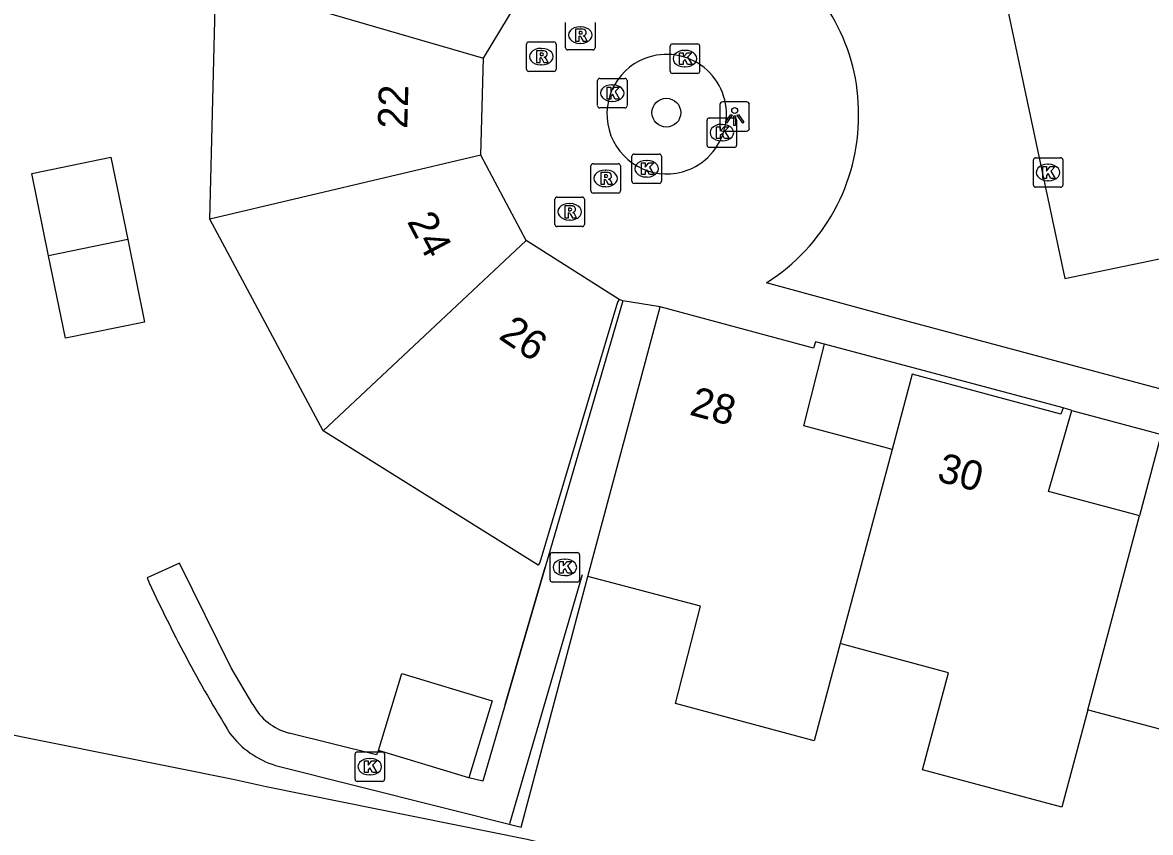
# Model space of a CAD drawing. Extents: x 162990 to 165007, y 383433 to 384336.
# Drawn here: x 163547.52 to 163585.79, y 383935.66 to 383963.14 of the extents above; entities that cross this region are included whole.
import ezdxf

# ---------------------------------------------------------------- set-up
doc = ezdxf.new("R2010")
doc.units = 0
for name, color, linetype in [('IMGEO_Boom', 7, 'Continuous'), ('IMGEO_Geluidsscherm', 7, 'Continuous'), ('IMGEO_Grasland_overig', 7, 'Continuous'), ('IMGEO_Hek', 7, 'Continuous'), ('IMGEO_Kolk', 7, 'Continuous'), ('IMGEO_Lichtpunt', 7, 'Continuous'), ('IMGEO_Muur', 7, 'Continuous'), ('IMGEO_Pand', 7, 'Continuous'), ('IMGEO_Pand_nummerreeks', 7, 'Continuous'), ('IMGEO_Rijbaan_lokaal_open', 7, 'Continuous'), ('IMGEO_Rioolput', 7, 'Continuous'), ('IMGEO_Voetpad_open', 7, 'Continuous')]:
    doc.layers.add(name, color=color, linetype=linetype)

msp = doc.modelspace()

# ---------------------------------------------------------------- linework, layer by layer
at = {"layer": 'IMGEO_Boom'}
msp.add_circle((163569.367, 383960.08), 0.489, dxfattribs=at)
at = {"layer": 'IMGEO_Geluidsscherm'}
msp.add_lwpolyline([(163555.79, 383937.222), (163564.646, 383935.431), (163579.692, 383931.881), (163589.465, 383929.727), (163599.072, 383927.517), (163605.168, 383926.118), (163613.02, 383923.823), (163634.587, 383917.404), (163655.721, 383911.082), (163672.29, 383906.041), (163680.003, 383903.652), (163680.457, 383903.531)], dxfattribs=at)
at = {"layer": 'IMGEO_Grasland_overig'}
msp.add_lwpolyline([(163443.216, 383956.832), (163466.917, 383952.997), (163487.883, 383949.526), (163505.529, 383947.116), (163506.203, 383946.946), (163536.04, 383941.212), (163554.665, 383937.466), (163555.79, 383937.222), (163564.646, 383935.431), (163579.692, 383931.881), (163589.465, 383929.727), (163599.072, 383927.517), (163605.168, 383926.118), (163613.02, 383923.823), (163634.587, 383917.404), (163655.721, 383911.082), (163672.29, 383906.041), (163680.003, 383903.652)], dxfattribs=at)
at = {"layer": 'IMGEO_Hek'}
msp.add_lwpolyline([(163465.44, 383953.242), (163487.883, 383949.526), (163505.529, 383947.116), (163506.203, 383946.946), (163536.04, 383941.212), (163554.665, 383937.466), (163555.79, 383937.222)], dxfattribs=at)
at = {"layer": 'IMGEO_Kolk'}
for p, q in [((163569.495, 383961.49), (163569.495, 383962.342)), ((163569.57, 383962.416), (163570.422, 383962.416)), ((163570.496, 383962.342), (163570.496, 383961.49)), ((163569.983, 383962.196), (163570.008, 383962.196)), ((163570.006, 383961.636), (163569.981, 383961.636)), ((163567.108, 383961.245), (163567.96, 383961.245)), ((163570.422, 383961.416), (163569.57, 383961.416)), ((163567.033, 383960.319), (163567.033, 383961.171)), ((163567.521, 383961.025), (163567.546, 383961.025)), ((163568.034, 383961.171), (163568.034, 383960.319)), ((163567.544, 383960.465), (163567.519, 383960.465)), ((163567.96, 383960.245), (163567.108, 383960.245)), ((163570.749, 383958.978), (163570.749, 383959.83)), ((163570.824, 383959.904), (163571.676, 383959.904)), ((163571.237, 383959.684), (163571.262, 383959.684)), ((163571.75, 383959.83), (163571.75, 383958.978)), ((163571.676, 383958.904), (163570.824, 383958.904)), ((163571.26, 383959.124), (163571.235, 383959.124)), ((163568.199, 383957.752), (163568.199, 383958.604)), ((163568.274, 383958.678), (163569.126, 383958.678)), ((163569.2, 383958.604), (163569.2, 383957.752)), ((163581.893, 383958.552), (163582.745, 383958.552)), ((163568.687, 383958.458), (163568.712, 383958.458)), ((163581.818, 383957.626), (163581.818, 383958.478)), ((163582.306, 383958.332), (163582.331, 383958.332)), ((163582.819, 383958.478), (163582.819, 383957.626)), ((163568.71, 383957.898), (163568.685, 383957.898)), ((163582.329, 383957.772), (163582.304, 383957.772)), ((163569.126, 383957.678), (163568.274, 383957.678)), ((163582.745, 383957.552), (163581.893, 383957.552)), ((163565.496, 383945.152), (163566.348, 383945.152)), ((163565.421, 383944.226), (163565.421, 383945.078)), ((163565.909, 383944.932), (163565.934, 383944.932)), ((163566.422, 383945.078), (163566.422, 383944.226)), ((163565.932, 383944.372), (163565.907, 383944.372)), ((163566.348, 383944.152), (163565.496, 383944.152)), ((163558.802, 383937.463), (163558.802, 383938.315)), ((163558.877, 383938.389), (163559.729, 383938.389)), ((163559.803, 383938.315), (163559.803, 383937.463)), ((163559.29, 383938.169), (163559.315, 383938.169)), ((163559.313, 383937.609), (163559.288, 383937.609)), ((163559.729, 383937.389), (163558.877, 383937.389))]:
    msp.add_line(p, q, dxfattribs=at)
for points in [[(163569.495, 383961.49), (163569.495, 383962.342)], [(163569.57, 383962.416), (163570.422, 383962.416)], [(163570.496, 383962.342), (163570.496, 383961.49)], [(163569.816, 383962.116), (163569.939, 383962.116), (163569.939, 383961.965), (163570.069, 383962.116), (163570.233, 383962.116), (163570.087, 383961.965), (163570.24, 383961.716), (163570.088, 383961.716), (163570.003, 383961.88), (163569.939, 383961.813), (163569.939, 383961.716), (163569.816, 383961.716), (163569.816, 383962.116)], [(163567.108, 383961.245), (163567.96, 383961.245)], [(163570.422, 383961.416), (163569.57, 383961.416)], [(163567.033, 383960.319), (163567.033, 383961.171)], [(163567.354, 383960.945), (163567.477, 383960.945), (163567.477, 383960.794), (163567.607, 383960.945), (163567.771, 383960.945), (163567.625, 383960.794), (163567.778, 383960.545), (163567.626, 383960.545), (163567.541, 383960.709), (163567.477, 383960.642), (163567.477, 383960.545), (163567.354, 383960.545), (163567.354, 383960.945)], [(163568.034, 383961.171), (163568.034, 383960.319)], [(163567.96, 383960.245), (163567.108, 383960.245)], [(163570.749, 383958.978), (163570.749, 383959.83)], [(163570.824, 383959.904), (163571.676, 383959.904)], [(163571.75, 383959.83), (163571.75, 383958.978)], [(163571.07, 383959.604), (163571.193, 383959.604), (163571.193, 383959.453), (163571.323, 383959.604), (163571.487, 383959.604), (163571.341, 383959.453), (163571.494, 383959.204), (163571.342, 383959.204), (163571.257, 383959.368), (163571.193, 383959.301), (163571.193, 383959.204), (163571.07, 383959.204), (163571.07, 383959.604)], [(163571.676, 383958.904), (163570.824, 383958.904)], [(163568.199, 383957.752), (163568.199, 383958.604)], [(163568.274, 383958.678), (163569.126, 383958.678)], [(163569.2, 383958.604), (163569.2, 383957.752)], [(163581.893, 383958.552), (163582.745, 383958.552)], [(163568.52, 383958.378), (163568.643, 383958.378), (163568.643, 383958.227), (163568.773, 383958.378), (163568.937, 383958.378), (163568.791, 383958.227), (163568.944, 383957.978), (163568.792, 383957.978), (163568.707, 383958.142), (163568.643, 383958.075), (163568.643, 383957.978), (163568.52, 383957.978), (163568.52, 383958.378)], [(163581.818, 383957.626), (163581.818, 383958.478)], [(163582.139, 383958.252), (163582.262, 383958.252), (163582.262, 383958.101), (163582.392, 383958.252), (163582.556, 383958.252), (163582.41, 383958.101), (163582.563, 383957.852), (163582.411, 383957.852), (163582.326, 383958.016), (163582.262, 383957.949), (163582.262, 383957.852), (163582.139, 383957.852), (163582.139, 383958.252)], [(163582.819, 383958.478), (163582.819, 383957.626)], [(163569.126, 383957.678), (163568.274, 383957.678)], [(163582.745, 383957.552), (163581.893, 383957.552)], [(163565.496, 383945.152), (163566.348, 383945.152)], [(163565.421, 383944.226), (163565.421, 383945.078)], [(163565.742, 383944.852), (163565.865, 383944.852), (163565.865, 383944.701), (163565.995, 383944.852), (163566.159, 383944.852), (163566.013, 383944.701), (163566.166, 383944.452), (163566.014, 383944.452), (163565.929, 383944.616), (163565.865, 383944.549), (163565.865, 383944.452), (163565.742, 383944.452), (163565.742, 383944.852)], [(163566.422, 383945.078), (163566.422, 383944.226)], [(163566.348, 383944.152), (163565.496, 383944.152)], [(163558.802, 383937.463), (163558.802, 383938.315)], [(163558.877, 383938.389), (163559.729, 383938.389)], [(163559.803, 383938.315), (163559.803, 383937.463)], [(163559.123, 383938.089), (163559.246, 383938.089), (163559.246, 383937.938), (163559.376, 383938.089), (163559.54, 383938.089), (163559.394, 383937.938), (163559.547, 383937.689), (163559.395, 383937.689), (163559.31, 383937.853), (163559.246, 383937.786), (163559.246, 383937.689), (163559.123, 383937.689), (163559.123, 383938.089)], [(163559.729, 383937.389), (163558.877, 383937.389)]]:
    msp.add_lwpolyline(points, dxfattribs=at)
for centre, start, end in [((163569.572, 383962.34), 91.552, 178.448), ((163569.572, 383962.34), 91.552, 178.448), ((163570.42, 383962.34), 1.552, 88.448), ((163570.42, 383962.34), 1.552, 88.448), ((163567.11, 383961.169), 91.552, 178.448), ((163567.11, 383961.169), 91.552, 178.448), ((163567.958, 383961.169), 1.552, 88.448), ((163567.958, 383961.169), 1.552, 88.448), ((163569.572, 383961.492), 181.552, 268.448), ((163569.572, 383961.492), 181.552, 268.448), ((163570.42, 383961.492), 271.552, 358.448), ((163570.42, 383961.492), 271.552, 358.448), ((163567.11, 383960.321), 181.552, 268.448), ((163567.11, 383960.321), 181.552, 268.448), ((163567.958, 383960.321), 271.552, 358.448), ((163567.958, 383960.321), 271.552, 358.448), ((163570.826, 383959.828), 91.552, 178.448), ((163570.826, 383959.828), 91.552, 178.448), ((163571.674, 383959.828), 1.552, 88.448), ((163571.674, 383959.828), 1.552, 88.448), ((163570.826, 383958.98), 181.552, 268.448), ((163570.826, 383958.98), 181.552, 268.448), ((163571.674, 383958.98), 271.552, 358.448), ((163571.674, 383958.98), 271.552, 358.448), ((163568.276, 383958.602), 91.552, 178.448), ((163568.276, 383958.602), 91.552, 178.448), ((163569.124, 383958.602), 1.552, 88.448), ((163569.124, 383958.602), 1.552, 88.448), ((163581.895, 383958.476), 91.552, 178.448), ((163581.895, 383958.476), 91.552, 178.448), ((163582.743, 383958.476), 1.552, 88.448), ((163582.743, 383958.476), 1.552, 88.448), ((163568.276, 383957.754), 181.552, 268.448), ((163568.276, 383957.754), 181.552, 268.448), ((163569.124, 383957.754), 271.552, 358.448), ((163569.124, 383957.754), 271.552, 358.448), ((163581.895, 383957.628), 181.552, 268.448), ((163581.895, 383957.628), 181.552, 268.448), ((163582.743, 383957.628), 271.552, 358.448), ((163582.743, 383957.628), 271.552, 358.448), ((163565.498, 383945.076), 91.552, 178.448), ((163565.498, 383945.076), 91.552, 178.448), ((163566.346, 383945.076), 1.552, 88.448), ((163566.346, 383945.076), 1.552, 88.448), ((163565.498, 383944.228), 181.552, 268.448), ((163565.498, 383944.228), 181.552, 268.448), ((163566.346, 383944.228), 271.552, 358.448), ((163566.346, 383944.228), 271.552, 358.448), ((163558.879, 383938.313), 91.552, 178.448), ((163558.879, 383938.313), 91.552, 178.448), ((163559.727, 383938.313), 1.552, 88.448), ((163559.727, 383938.313), 1.552, 88.448), ((163558.879, 383937.465), 181.552, 268.448), ((163558.879, 383937.465), 181.552, 268.448), ((163559.727, 383937.465), 271.552, 358.448), ((163559.727, 383937.465), 271.552, 358.448)]:
    msp.add_arc(centre, 0.0765, start, end, dxfattribs=at)
for centre, major_axis, ratio, start_param, end_param in [((163569.982, 383961.916), (-0.387, 0.002), 0.722429, 4.712389, 7.853982), ((163570.007, 383961.916), (-0.39, 0.002), 0.717154, 1.570796, 4.712389), ((163567.52, 383960.745), (-0.387, 0.002), 0.722429, 4.712389, 7.853982), ((163567.545, 383960.745), (-0.39, 0.002), 0.717154, 1.570796, 4.712389), ((163571.236, 383959.404), (-0.387, 0.002), 0.722429, 4.712389, 7.853982), ((163571.261, 383959.404), (-0.39, 0.002), 0.717154, 1.570796, 4.712389), ((163568.686, 383958.178), (-0.387, 0.002), 0.722429, 4.712389, 7.853982), ((163568.711, 383958.178), (-0.39, 0.002), 0.717154, 1.570796, 4.712389), ((163582.305, 383958.052), (-0.387, 0.002), 0.722429, 4.712389, 7.853982), ((163582.33, 383958.052), (-0.39, 0.002), 0.717154, 1.570796, 4.712389), ((163565.908, 383944.652), (-0.387, 0.002), 0.722429, 4.712389, 7.853982), ((163565.933, 383944.652), (-0.39, 0.002), 0.717154, 1.570796, 4.712389), ((163559.289, 383937.889), (-0.387, 0.002), 0.722429, 4.712389, 7.853982), ((163559.314, 383937.889), (-0.39, 0.002), 0.717154, 1.570796, 4.712389)]:
    msp.add_ellipse(centre, major_axis=major_axis, ratio=ratio, start_param=start_param, end_param=end_param, dxfattribs=at)
at = {"layer": 'IMGEO_Lichtpunt'}
for p, q in [((163572.087, 383960.451), (163571.279, 383960.451)), ((163572.087, 383960.451), (163571.279, 383960.451)), ((163571.185, 383960.356), (163571.185, 383959.549)), ((163571.185, 383960.356), (163571.185, 383959.549)), ((163572.181, 383959.549), (163572.181, 383960.356)), ((163572.181, 383959.549), (163572.181, 383960.356)), ((163571.279, 383959.455), (163572.087, 383959.455)), ((163571.279, 383959.455), (163572.087, 383959.455))]:
    msp.add_line(p, q, dxfattribs=at)
for points in [[(163571.559, 383960.02), (163571.598, 383959.992), (163571.41, 383959.73), (163571.372, 383959.757), (163571.559, 383960.02)], [(163571.661, 383959.972), (163571.708, 383959.972), (163571.708, 383959.65), (163571.661, 383959.65), (163571.661, 383959.972)], [(163571.771, 383959.992), (163571.809, 383960.019), (163571.996, 383959.757), (163571.957, 383959.729), (163571.771, 383959.992)]]:
    msp.add_lwpolyline(points, dxfattribs=at)
msp.add_circle((163571.684, 383960.154), 0.0994, dxfattribs=at)
for centre, start, end in [((163571.279, 383960.356), 90, 180), ((163571.279, 383960.356), 90, 180), ((163572.087, 383960.356), 0, 90), ((163572.087, 383960.356), 0, 90), ((163571.279, 383959.549), 180, 270), ((163571.279, 383959.549), 180, 270), ((163572.087, 383959.549), 270, 0), ((163572.087, 383959.549), 270, 360)]:
    msp.add_arc(centre, 0.0946, start, end, dxfattribs=at)
at = {"layer": 'IMGEO_Muur'}
for points in [[(163555.34, 383939.996), (163554.597, 383941.248), (163552.844, 383944.792)], [(163563.9, 383939.999), (163565.257, 383944.654)], [(163566.509, 383944.401), (163564.047, 383935.946)], [(163559.601, 383938.443), (163559.531, 383938.296), (163556.564, 383939.028)]]:
    msp.add_lwpolyline(points, dxfattribs=at)
msp.add_arc((163557.07, 383940.926), 1.964, 208.2527, 255.0699, dxfattribs=at)
at = {"layer": 'IMGEO_Pand'}
for points in [[(163563.161, 383961.93), (163564.855, 383964.746)], [(163553.874, 383956.462), (163554.084, 383964.573)], [(163554.084, 383964.573), (163563.161, 383961.93)], [(163563.071, 383958.644), (163563.161, 383961.93)], [(163548.407, 383955.228), (163547.835, 383958.02), (163550.517, 383958.569), (163551.089, 383955.777)], [(163563.071, 383958.644), (163553.874, 383956.462)], [(163564.604, 383955.742), (163563.071, 383958.644)], [(163557.72, 383949.285), (163553.874, 383956.462)], [(163551.089, 383955.777), (163548.407, 383955.228)], [(163551.089, 383955.777), (163551.662, 383952.978), (163548.98, 383952.428), (163548.407, 383955.228)], [(163557.72, 383949.285), (163564.604, 383955.742)], [(163567.763, 383953.74), (163564.604, 383955.742)], [(163567.763, 383953.74), (163567.71, 383953.646), (163565.074, 383944.814), (163565.017, 383944.724), (163557.72, 383949.285)], [(163566.697, 383944.346), (163569.155, 383953.489)], [(163574.732, 383952.227), (163574.426, 383952.304), (163574.361, 383952.095), (163569.155, 383953.489)], [(163577.025, 383948.652), (163576.869, 383948.694), (163574.027, 383949.455), (163574.732, 383952.227)], [(163582.825, 383950.065), (163582.753, 383949.852), (163577.707, 383951.203), (163577.025, 383948.652)], [(163585.419, 383946.401), (163585.262, 383946.443), (163582.329, 383947.231), (163583.125, 383949.978)], [(163583.125, 383949.978), (163582.825, 383950.065)], [(163591.199, 383947.82), (163591.133, 383947.607), (163586.099, 383948.953), (163585.419, 383946.401)], [(163577.025, 383948.652), (163575.261, 383942.064)], [(163583.662, 383939.815), (163585.419, 383946.401)], [(163575.261, 383942.064), (163574.379, 383938.771), (163569.672, 383940.035), (163570.525, 383943.333), (163566.697, 383944.346)], [(163583.662, 383939.815), (163582.783, 383936.52), (163578.057, 383937.781), (163578.936, 383941.076), (163575.418, 383942.022), (163575.261, 383942.064)], [(163559.601, 383938.443), (163560.392, 383941.056), (163563.455, 383940.129), (163562.663, 383937.515)], [(163592.052, 383937.567), (163591.172, 383934.273), (163586.456, 383935.537), (163587.339, 383938.83), (163583.817, 383939.773), (163583.662, 383939.815)], [(163562.663, 383937.515), (163559.601, 383938.443)]]:
    msp.add_lwpolyline(points, dxfattribs=at)
at = {"layer": 'IMGEO_Rijbaan_lokaal_open'}
for points in [[(163580.196, 383967.118), (163582.886, 383954.452), (163587.514, 383955.414), (163587.999, 383955.515)], [(163591.682, 383949.215), (163577.576, 383952.996), (163572.767, 383954.309)]]:
    msp.add_lwpolyline(points, dxfattribs=at)
for centre, radius, start, end in [((163569.34, 383960.044), 6.55, 359.6361, 57.5054), ((163569.169, 383959.986), 6.721, 302.3665, 0.138)]:
    msp.add_arc(centre, radius, start, end, dxfattribs=at)
at = {"layer": 'IMGEO_Rioolput'}
for p, q in [((163565.948, 383962.287), (163565.948, 383963.139)), ((163566.949, 383963.139), (163566.949, 383962.287)), ((163566.436, 383962.993), (163566.461, 383962.993)), ((163564.624, 383961.557), (163564.624, 383962.409)), ((163564.699, 383962.483), (163565.551, 383962.483)), ((163565.625, 383962.409), (163565.625, 383961.557)), ((163566.459, 383962.433), (163566.434, 383962.433)), ((163565.112, 383962.263), (163565.137, 383962.263)), ((163566.875, 383962.213), (163566.023, 383962.213)), ((163565.135, 383961.703), (163565.11, 383961.703)), ((163565.551, 383961.483), (163564.699, 383961.483)), ((163566.805, 383957.424), (163566.805, 383958.276)), ((163566.88, 383958.35), (163567.732, 383958.35)), ((163567.293, 383958.13), (163567.318, 383958.13)), ((163567.806, 383958.276), (163567.806, 383957.424)), ((163567.316, 383957.57), (163567.291, 383957.57)), ((163565.587, 383956.291), (163565.587, 383957.143)), ((163565.662, 383957.217), (163566.514, 383957.217)), ((163566.075, 383956.997), (163566.1, 383956.997)), ((163566.588, 383957.143), (163566.588, 383956.291)), ((163567.732, 383957.35), (163566.88, 383957.35)), ((163566.514, 383956.217), (163565.662, 383956.217)), ((163566.098, 383956.437), (163566.073, 383956.437))]:
    msp.add_line(p, q, dxfattribs=at)
for points in [[(163565.948, 383962.287), (163565.948, 383963.139)], [(163566.949, 383963.139), (163566.949, 383962.287)], [(163566.537, 383962.911), (163566.285, 383962.913), (163566.285, 383962.513)], [(163566.463, 383962.832), (163566.409, 383962.832), (163566.409, 383962.751)], [(163566.409, 383962.751), (163566.461, 383962.751)], [(163564.624, 383961.557), (163564.624, 383962.409)], [(163564.699, 383962.483), (163565.551, 383962.483)], [(163565.625, 383962.409), (163565.625, 383961.557)], [(163566.285, 383962.513), (163566.409, 383962.513), (163566.409, 383962.675), (163566.42, 383962.675)], [(163566.467, 383962.646), (163566.538, 383962.513), (163566.678, 383962.513), (163566.613, 383962.639)], [(163565.213, 383962.181), (163564.961, 383962.183), (163564.961, 383961.783)], [(163564.961, 383961.783), (163565.085, 383961.783), (163565.085, 383961.945), (163565.096, 383961.945)], [(163565.139, 383962.102), (163565.085, 383962.102), (163565.085, 383962.021)], [(163565.085, 383962.021), (163565.137, 383962.021)], [(163566.875, 383962.213), (163566.023, 383962.213)], [(163565.143, 383961.916), (163565.214, 383961.783), (163565.354, 383961.783), (163565.289, 383961.909)], [(163565.551, 383961.483), (163564.699, 383961.483)], [(163566.805, 383957.424), (163566.805, 383958.276)], [(163566.88, 383958.35), (163567.732, 383958.35)], [(163567.806, 383958.276), (163567.806, 383957.424)], [(163567.394, 383958.048), (163567.142, 383958.05), (163567.142, 383957.65)], [(163567.142, 383957.65), (163567.266, 383957.65), (163567.266, 383957.812), (163567.277, 383957.812)], [(163567.32, 383957.969), (163567.266, 383957.969), (163567.266, 383957.888)], [(163567.266, 383957.888), (163567.318, 383957.888)], [(163567.324, 383957.783), (163567.395, 383957.65), (163567.535, 383957.65), (163567.47, 383957.776)], [(163565.587, 383956.291), (163565.587, 383957.143)], [(163565.662, 383957.217), (163566.514, 383957.217)], [(163566.588, 383957.143), (163566.588, 383956.291)], [(163567.732, 383957.35), (163566.88, 383957.35)], [(163566.176, 383956.915), (163565.924, 383956.917), (163565.924, 383956.517)], [(163565.924, 383956.517), (163566.048, 383956.517), (163566.048, 383956.679), (163566.059, 383956.679)], [(163566.102, 383956.836), (163566.048, 383956.836), (163566.048, 383956.755)], [(163566.048, 383956.755), (163566.1, 383956.755)], [(163566.106, 383956.65), (163566.177, 383956.517), (163566.317, 383956.517), (163566.252, 383956.643)], [(163566.514, 383956.217), (163565.662, 383956.217)]]:
    msp.add_lwpolyline(points, dxfattribs=at)
for centre, radius, start, end in [((163566.445, 383962.94), 0.19, 274.7715, 282.9687), ((163566.469, 383962.736), 0.0964, 77.0061, 93.1865), ((163566.483, 383962.793), 0.0378, 276.6634, 79.6772), ((163566.536, 383962.801), 0.109, 350.3612, 89.416), ((163566.534, 383962.801), 0.112, 277.5842, 350.9817), ((163564.701, 383962.407), 0.0765, 91.552, 178.448), ((163564.701, 383962.407), 0.0765, 91.552, 178.448), ((163565.549, 383962.407), 0.0765, 1.552, 88.448), ((163565.549, 383962.407), 0.0765, 1.552, 88.448), ((163566.419, 383962.622), 0.0533, 26.0293, 88.6989), ((163566.518, 383962.586), 0.108, 29.5134, 73.7905), ((163565.095, 383961.892), 0.0533, 26.0293, 88.6989), ((163565.121, 383962.21), 0.19, 274.7715, 282.9687), ((163565.145, 383962.006), 0.0964, 77.0061, 93.1865), ((163565.159, 383962.063), 0.0378, 276.6634, 79.6772), ((163565.212, 383962.071), 0.109, 350.3612, 89.416), ((163565.21, 383962.071), 0.112, 277.5842, 350.9817), ((163565.194, 383961.856), 0.108, 29.5134, 73.7905), ((163566.025, 383962.289), 0.0765, 181.552, 268.448), ((163566.025, 383962.289), 0.0765, 181.552, 268.448), ((163566.873, 383962.289), 0.0765, 271.552, 358.448), ((163566.873, 383962.289), 0.0765, 271.552, 358.448), ((163564.701, 383961.559), 0.0765, 181.552, 268.448), ((163564.701, 383961.559), 0.0765, 181.552, 268.448), ((163565.549, 383961.559), 0.0765, 271.552, 358.448), ((163565.549, 383961.559), 0.0765, 271.552, 358.448), ((163566.882, 383958.274), 0.0765, 91.552, 178.448), ((163566.882, 383958.274), 0.0765, 91.552, 178.448), ((163567.73, 383958.274), 0.0765, 1.552, 88.448), ((163567.73, 383958.274), 0.0765, 1.552, 88.448), ((163567.276, 383957.759), 0.0533, 26.0293, 88.6989), ((163567.302, 383958.077), 0.19, 274.7715, 282.9687), ((163567.326, 383957.873), 0.0964, 77.0061, 93.1865), ((163567.34, 383957.93), 0.0378, 276.6634, 79.6772), ((163567.393, 383957.938), 0.109, 350.3612, 89.416), ((163567.391, 383957.938), 0.112, 277.5842, 350.9817), ((163567.375, 383957.723), 0.108, 29.5134, 73.7905), ((163566.882, 383957.426), 0.0765, 181.552, 268.448), ((163566.882, 383957.426), 0.0765, 181.552, 268.448), ((163567.73, 383957.426), 0.0765, 271.552, 358.448), ((163567.73, 383957.426), 0.0765, 271.552, 358.448), ((163565.664, 383957.141), 0.0765, 91.552, 178.448), ((163565.664, 383957.141), 0.0765, 91.552, 178.448), ((163566.512, 383957.141), 0.0765, 1.552, 88.448), ((163566.512, 383957.141), 0.0765, 1.552, 88.448), ((163566.058, 383956.626), 0.0533, 26.0293, 88.6989), ((163566.084, 383956.944), 0.19, 274.7715, 282.9687), ((163566.108, 383956.74), 0.0964, 77.0061, 93.1865), ((163566.122, 383956.797), 0.0378, 276.6634, 79.6772), ((163566.175, 383956.805), 0.109, 350.3612, 89.416), ((163566.173, 383956.805), 0.112, 277.5842, 350.9817), ((163566.157, 383956.59), 0.108, 29.5134, 73.7905), ((163565.664, 383956.293), 0.0765, 181.552, 268.448), ((163565.664, 383956.293), 0.0765, 181.552, 268.448), ((163566.512, 383956.293), 0.0765, 271.552, 358.448), ((163566.512, 383956.293), 0.0765, 271.552, 358.448)]:
    msp.add_arc(centre, radius, start, end, dxfattribs=at)
for centre, major_axis, ratio, start_param, end_param in [((163566.435, 383962.713), (-0.387, 0.002), 0.722429, 4.712389, 7.853982), ((163566.46, 383962.713), (-0.39, 0.002), 0.717154, 1.570796, 4.712389), ((163565.111, 383961.983), (-0.387, 0.002), 0.722429, 4.712389, 7.853982), ((163565.136, 383961.983), (-0.39, 0.002), 0.717154, 1.570796, 4.712389), ((163567.292, 383957.85), (-0.387, 0.002), 0.722429, 4.712389, 7.853982), ((163567.317, 383957.85), (-0.39, 0.002), 0.717154, 1.570796, 4.712389), ((163566.074, 383956.717), (-0.387, 0.002), 0.722429, 4.712389, 7.853982), ((163566.099, 383956.717), (-0.39, 0.002), 0.717154, 1.570796, 4.712389)]:
    msp.add_ellipse(centre, major_axis=major_axis, ratio=ratio, start_param=start_param, end_param=end_param, dxfattribs=at)
at = {"layer": 'IMGEO_Voetpad_open'}
for points in [[(163567.891, 383953.696), (163565.257, 383944.654), (163563.9, 383939.999), (163563.143, 383937.4), (163562.663, 383937.515)], [(163567.891, 383953.696), (163567.763, 383953.74)], [(163569.155, 383953.489), (163567.891, 383953.696)], [(163582.825, 383950.065), (163574.732, 383952.227)], [(163583.125, 383949.978), (163591.199, 383947.82)], [(163555.34, 383939.996), (163554.597, 383941.248), (163552.844, 383944.792), (163551.744, 383944.296)], [(163556.108, 383937.931), (163564.445, 383935.836), (163566.697, 383944.346)], [(163559.601, 383938.443), (163559.531, 383938.296), (163556.564, 383939.028)]]:
    msp.add_lwpolyline(points, dxfattribs=at)
for centre, radius, start, end in [((163569.374, 383960.032), 2.029, 291.1116, 111.2534), ((163569.378, 383960.034), 2.029, 111.3531, 291.0119), ((163594.42, 383963.672), 46.868, 204.4193, 211.7358), ((163557.07, 383940.926), 1.964, 208.2527, 255.0699), ((163557.019, 383940.874), 3.081, 217.0258, 252.8067)]:
    msp.add_arc(centre, radius, start, end, dxfattribs=at)

# ---------------------------------------------------------------- texts
at = {"layer": 'IMGEO_Pand_nummerreeks'}
for s, rotation, p in [('22', 88.4311, (163560.574, 383959.526)), ('24', 297.8455, (163560.552, 383956.391)), ('26', 325.9892, (163563.638, 383952.437)), ('28', 345.0114, (163570.115, 383949.838)), ('30', 345.0172, (163578.51, 383947.592))]:
    msp.add_text(s, height=1, rotation=rotation, dxfattribs=at).set_placement(p)

doc.saveas('drawing.dxf')
